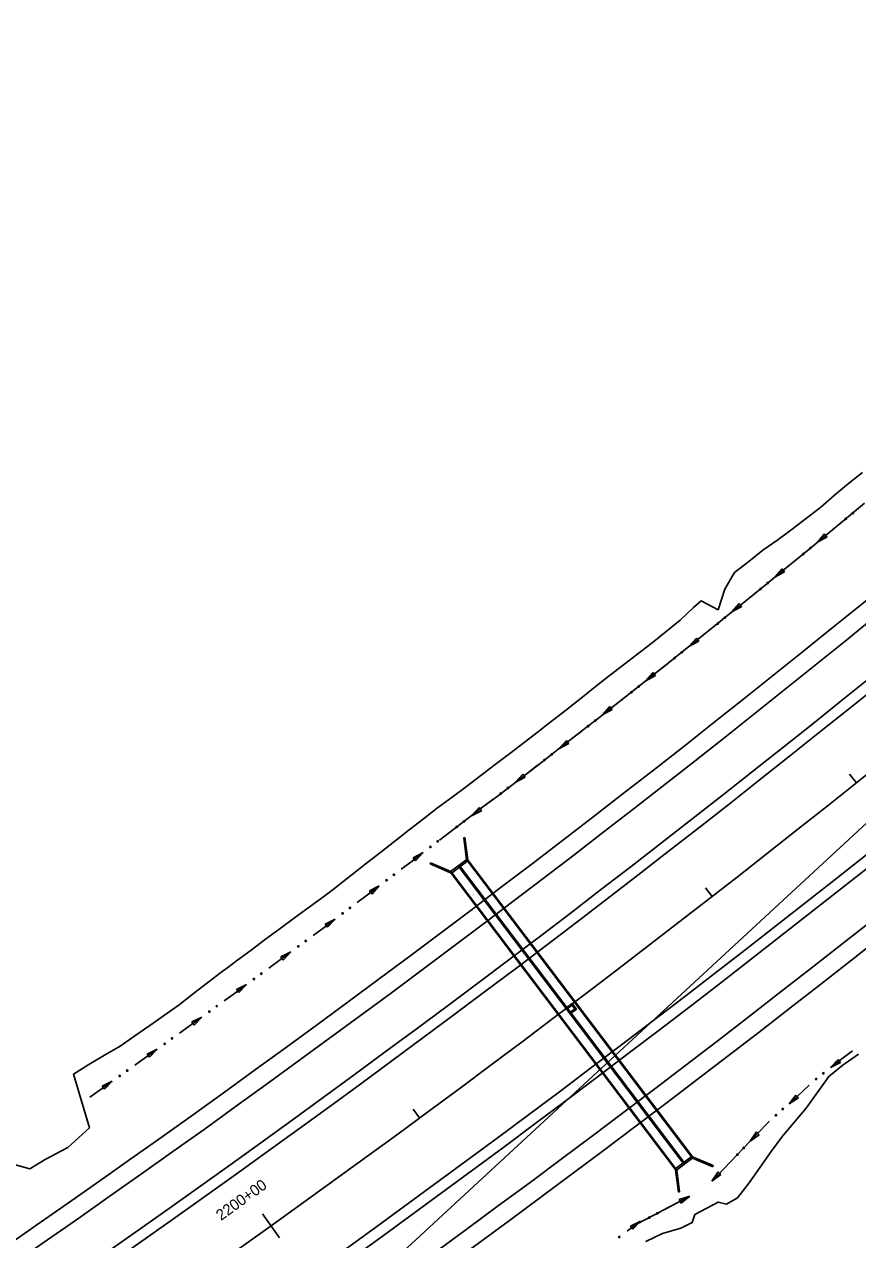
# Model space of a CAD drawing. Extents: x 1611108 to 1749517, y 619561 to 797725.
# Drawn here: x 1725252 to 1725706, y 769866 to 770528 of the extents above; entities that cross this region are included whole.
import ezdxf

# ---------------------------------------------------------------- set-up
doc = ezdxf.new("R2010")
doc.units = 0
for name, color, linetype in [('R_Ditch', 7, 'Continuous'), ('R_Drainage', 7, 'Continuous'), ('R_Horz Alg', 7, 'Continuous'), ('R_Horz Alg Annot', 7, 'Continuous'), ('R_Horz Alg Stationing', 7, 'Continuous'), ('R_Proposed Const Limits', 7, 'Continuous'), ('R_Proposed Road', 7, 'Continuous')]:
    doc.layers.add(name, color=color, linetype=linetype)

msp = doc.modelspace()

# ---------------------------------------------------------------- linework, layer by layer
at = {"layer": 'R_Ditch'}
for p, q in [((1725688.02, 770250.48), (1725684.06, 770245.85)), ((1725684.06, 770245.85), (1725689.37, 770248.85)), ((1725689.37, 770248.85), (1725688.02, 770250.48)), ((1725664.81, 770231.42), (1725660.83, 770226.81)), ((1725660.83, 770226.81), (1725666.15, 770229.78)), ((1725666.15, 770229.78), (1725664.81, 770231.42)), ((1725641.51, 770212.47), (1725637.51, 770207.88)), ((1725637.51, 770207.88), (1725642.84, 770210.82)), ((1725642.84, 770210.82), (1725641.51, 770212.47)), ((1725618.11, 770193.64), (1725614.09, 770189.07)), ((1725619.43, 770191.99), (1725618.11, 770193.64)), ((1725614.09, 770189.07), (1725619.43, 770191.99)), ((1725594.62, 770174.93), (1725590.57, 770170.38)), ((1725590.57, 770170.38), (1725595.93, 770173.27)), ((1725595.93, 770173.27), (1725594.62, 770174.93)), ((1725571.03, 770156.34), (1725566.96, 770151.81)), ((1725566.96, 770151.81), (1725572.34, 770154.68)), ((1725572.34, 770154.68), (1725571.03, 770156.34)), ((1725547.35, 770137.87), (1725543.26, 770133.36)), ((1725543.26, 770133.36), (1725548.65, 770136.2)), ((1725548.65, 770136.2), (1725547.35, 770137.87)), ((1725523.57, 770119.53), (1725519.45, 770115.04)), ((1725519.45, 770115.04), (1725524.86, 770117.85)), ((1725524.86, 770117.85), (1725523.57, 770119.53)), ((1725499.7, 770101.3), (1725495.56, 770096.83)), ((1725500.98, 770099.62), (1725499.7, 770101.3)), ((1725495.56, 770096.83), (1725500.98, 770099.62)), ((1725469.3, 770076.81), (1725463.89, 770074.01)), ((1725463.89, 770074.01), (1725465.17, 770072.33)), ((1725465.17, 770072.33), (1725469.3, 770076.81)), ((1725445.38, 770058.64), (1725439.95, 770055.87)), ((1725439.95, 770055.87), (1725441.23, 770054.18)), ((1725441.23, 770054.18), (1725445.38, 770058.64)), ((1725421.37, 770040.59), (1725415.93, 770037.85)), ((1725415.93, 770037.85), (1725417.19, 770036.16)), ((1725417.19, 770036.16), (1725421.37, 770040.59)), ((1725397.26, 770022.67), (1725391.81, 770019.96)), ((1725393.06, 770018.26), (1725397.26, 770022.67)), ((1725391.81, 770019.96), (1725393.06, 770018.26)), ((1725373.06, 770004.87), (1725367.6, 770002.19)), ((1725367.6, 770002.19), (1725368.84, 770000.48)), ((1725368.84, 770000.48), (1725373.06, 770004.87)), ((1725348.78, 769987.2), (1725343.29, 769984.54)), ((1725343.29, 769984.54), (1725344.54, 769982.83)), ((1725344.54, 769982.83), (1725348.78, 769987.2)), ((1725324.4, 769969.65), (1725318.9, 769967.02)), ((1725320.14, 769965.3), (1725324.4, 769969.65)), ((1725318.9, 769967.02), (1725320.14, 769965.3)), ((1725695.36, 769964.14), (1725691.27, 769959.62)), ((1725691.27, 769959.62), (1725696.66, 769962.47)), ((1725696.66, 769962.47), (1725695.36, 769964.14)), ((1725299.93, 769952.22), (1725294.42, 769949.62)), ((1725294.42, 769949.62), (1725295.65, 769947.89)), ((1725295.65, 769947.89), (1725299.93, 769952.22)), ((1725672.34, 769944.72), (1725668.64, 769939.88)), ((1725668.64, 769939.88), (1725673.77, 769943.16)), ((1725673.77, 769943.16), (1725672.34, 769944.72)), ((1725650.8, 769924.57), (1725647.41, 769919.5)), ((1725647.41, 769919.5), (1725652.33, 769923.1)), ((1725652.33, 769923.1), (1725650.8, 769924.57)), ((1725630, 769902.89), (1725626.61, 769897.84)), ((1725631.53, 769901.43), (1725630, 769902.89)), ((1725626.61, 769897.84), (1725631.53, 769901.43)), ((1725614.6, 769889.58), (1725608.8, 769887.72)), ((1725609.78, 769885.85), (1725614.6, 769889.58)), ((1725608.8, 769887.72), (1725609.78, 769885.85)), ((1725587.77, 769875.99), (1725582.33, 769873.25)), ((1725583.59, 769871.55), (1725587.77, 769875.99)), ((1725582.33, 769873.25), (1725583.59, 769871.55))]:
    msp.add_line(p, q, dxfattribs=at)
for points in [[(1725709.72, 770267.07), (1725702.14, 770260.78), (1725694.55, 770254.5), (1725686.96, 770248.23), (1725679.35, 770241.97), (1725671.74, 770235.72), (1725664.12, 770229.49), (1725656.49, 770223.26), (1725648.84, 770217.05), (1725641.19, 770210.85), (1725633.52, 770204.66), (1725630.22, 770202), (1725625.85, 770198.49), (1725618.17, 770192.33), (1725610.47, 770186.18), (1725602.77, 770180.05), (1725595.05, 770173.92), (1725587.32, 770167.81), (1725579.59, 770161.72), (1725571.84, 770155.63), (1725564.08, 770149.56), (1725557.37, 770144.32), (1725556.32, 770143.5), (1725548.54, 770137.46), (1725545.43, 770135.05), (1725540.75, 770131.43), (1725532.96, 770125.41), (1725525.15, 770119.4), (1725517.33, 770113.41), (1725509.51, 770107.43), (1725501.67, 770101.46), (1725493.82, 770095.51), (1725485.96, 770089.57), (1725478.15, 770083.57), (1725478.14, 770083.56)], [(1725695.63, 770255.39), (1725694.55, 770254.5), (1725686.96, 770248.23), (1725684.06, 770245.85)], [(1725695.66, 770255.42), (1725695.63, 770255.39)], [(1725672.44, 770236.3), (1725671.74, 770235.72), (1725664.12, 770229.49), (1725660.83, 770226.81)], [(1725672.47, 770236.33), (1725672.44, 770236.3)], [(1725649.17, 770217.31), (1725648.84, 770217.05), (1725641.19, 770210.85), (1725637.51, 770207.88)], [(1725649.2, 770217.34), (1725649.17, 770217.31)], [(1725625.8, 770198.45), (1725618.17, 770192.33), (1725614.09, 770189.07)], [(1725625.82, 770198.47), (1725625.8, 770198.45)], [(1725602.33, 770179.7), (1725595.05, 770173.92), (1725590.57, 770170.38)], [(1725602.36, 770179.72), (1725602.33, 770179.7)], [(1725578.76, 770161.07), (1725571.84, 770155.63), (1725566.96, 770151.81)], [(1725578.79, 770161.09), (1725578.76, 770161.07)], [(1725555.1, 770142.56), (1725548.54, 770137.46), (1725545.43, 770135.05), (1725543.25, 770133.36)], [(1725555.13, 770142.58), (1725555.1, 770142.56)], [(1725531.35, 770124.17), (1725525.15, 770119.4), (1725519.45, 770115.04)], [(1725531.38, 770124.2), (1725531.35, 770124.17)], [(1725507.5, 770105.91), (1725501.67, 770101.46), (1725495.56, 770096.83)], [(1725507.53, 770105.93), (1725507.5, 770105.91)], [(1725483.58, 770087.74), (1725478.15, 770083.57), (1725478.14, 770083.56)], [(1725483.61, 770087.77), (1725483.58, 770087.74)], [(1725457.37, 770067.72), (1725462.5, 770071.62), (1725469.3, 770076.81)], [(1725457.34, 770067.7), (1725457.37, 770067.72)], [(1725433.4, 770049.61), (1725438.94, 770053.78), (1725445.38, 770058.64)], [(1725433.37, 770049.59), (1725433.4, 770049.61)], [(1725409.34, 770031.63), (1725415.29, 770036.06), (1725421.37, 770040.59)], [(1725409.31, 770031.61), (1725409.34, 770031.63)], [(1725385.19, 770013.77), (1725391.55, 770018.45), (1725397.26, 770022.67)], [(1725385.16, 770013.75), (1725385.19, 770013.77)], [(1725360.95, 769996.03), (1725367.73, 770000.97), (1725373.06, 770004.87)], [(1725360.92, 769996.01), (1725360.95, 769996.03)], [(1725336.61, 769978.42), (1725343.81, 769983.61), (1725348.78, 769987.2)], [(1725336.58, 769978.4), (1725336.61, 769978.42)], [(1725312.19, 769960.93), (1725319.82, 769966.37), (1725324.4, 769969.65)], [(1725703.12, 769968.83), (1725697.37, 769964.35), (1725696.28, 769963.52), (1725691.27, 769959.62)], [(1725703.15, 769968.85), (1725703.12, 769968.83)], [(1725312.16, 769960.91), (1725312.19, 769960.93)], [(1725287.68, 769943.57), (1725295.73, 769949.25), (1725299.93, 769952.22)], [(1725679.67, 769950.04), (1725673.01, 769943.9), (1725668.64, 769939.88)], [(1725657.78, 769930.34), (1725657.78, 769930.34), (1725650.75, 769922.98), (1725643.7, 769915.63), (1725636.65, 769908.28), (1725629.59, 769900.94), (1725626.77, 769898.01)], [(1725657.78, 769930.34), (1725650.75, 769922.98), (1725647.41, 769919.5)], [(1725637, 769908.65), (1725636.65, 769908.28), (1725629.59, 769900.94), (1725626.77, 769898.01)], [(1725637.03, 769908.68), (1725637, 769908.65)], [(1725612.54, 769888.5), (1725603.56, 769883.77), (1725594.57, 769879.05), (1725585.57, 769874.34), (1725580.66, 769870.68), (1725585.57, 769874.34)], [(1725601.29, 769882.58), (1725601.32, 769882.6)], [(1725601.32, 769882.6), (1725603.56, 769883.77), (1725612.54, 769888.5)], [(1725585.57, 769874.34), (1725580.66, 769870.68), (1725585.57, 769874.34), (1725588, 769875.62)]]:
    msp.add_lwpolyline(points, dxfattribs=at)
for centre in [(1725703.38, 770261.76), (1725699.52, 770258.57), (1725676.35, 770239.46), (1725680.22, 770242.64), (1725653.09, 770220.45), (1725656.97, 770223.61), (1725629.73, 770201.56), (1725633.63, 770204.71), (1725606.28, 770182.8), (1725610.2, 770185.92), (1725586.67, 770167.25), (1725582.73, 770164.15), (1725563.04, 770148.7), (1725559.09, 770145.62), (1725535.35, 770127.21), (1725539.32, 770130.27), (1725511.52, 770108.92), (1725515.5, 770111.97), (1725491.59, 770093.78), (1725487.6, 770090.76), (1725477.24, 770082.92), (1725473.26, 770079.87), (1725449.35, 770061.69), (1725453.35, 770064.71), (1725425.35, 770043.62), (1725429.36, 770046.63), (1725405.29, 770028.66), (1725401.26, 770025.68), (1725377.08, 770007.86), (1725381.12, 770010.82), (1725352.81, 769990.17), (1725356.86, 769993.11), (1725332.52, 769975.52), (1725328.45, 769972.59), (1725304, 769955.15), (1725308.08, 769958.05), (1725687.34, 769956.52), (1725683.4, 769953.41), (1725683.4, 769953.43), (1725665.19, 769937.04), (1725661.46, 769933.67), (1725661.46, 769933.69), (1725643.97, 769915.86), (1725640.51, 769912.25), (1725592.42, 769877.97), (1725596.86, 769880.3), (1725576.14, 769867.36)]:
    msp.add_circle(centre, 0.375, dxfattribs=at)
at = {"layer": 'R_Drainage'}
for p, q in [((1725491.39, 770084.86), (1725492.05, 770084.95)), ((1725491.39, 770084.86), (1725492.88, 770072.96)), ((1725492.05, 770084.95), (1725493.56, 770072.88)), ((1725473.06, 770070.57), (1725473.31, 770071.18)), ((1725473.06, 770070.57), (1725484.25, 770065.84)), ((1725473.31, 770071.18), (1725484.37, 770066.52)), ((1725493.27, 770073.26), (1725483.97, 770066.22)), ((1725493.88, 770072.46), (1725484.58, 770065.42)), ((1725488.36, 770069.54), (1725611.47, 769906.87)), ((1725488.89, 770069.94), (1725612, 769907.27)), ((1725492.88, 770072.96), (1725615.99, 769910.29)), ((1725493.27, 770073.26), (1725616.39, 769910.59)), ((1725483.97, 770066.22), (1725607.08, 769903.55)), ((1725484.37, 770066.52), (1725607.48, 769903.85)), ((1725615.78, 769911.39), (1725606.48, 769904.35)), ((1725616.39, 769910.59), (1725607.08, 769903.55)), ((1725627.04, 769905.63), (1725615.99, 769910.29)), ((1725627.3, 769906.24), (1725616.1, 769910.97)), ((1725608.31, 769891.86), (1725606.8, 769903.93)), ((1725608.97, 769891.95), (1725607.48, 769903.85)), ((1725627.3, 769906.24), (1725627.04, 769905.63)), ((1725608.31, 769891.86), (1725608.97, 769891.95))]:
    msp.add_line(p, q, dxfattribs=at)
for points in [[(1725547.04, 769991.99), (1725549.38, 769988.91), (1725552.84, 769991.52), (1725550.5, 769994.61)], [(1725547.98, 769991.86), (1725549.51, 769989.84), (1725551.9, 769991.65), (1725550.37, 769993.68)]]:
    msp.add_lwpolyline(points, close=True, dxfattribs=at)
at = {"layer": 'R_Horz Alg'}
msp.add_arc((1720937.13, 776083.5), 7639.44, 292.5, 312.75, dxfattribs=at)
at = {"layer": 'R_Horz Alg Annot'}
msp.add_lwpolyline([(1725121, 769547.65), (1726122.78, 770473.69)], dxfattribs=at)
at = {"layer": 'R_Horz Alg Stationing'}
for points in [[(1725701.57, 770119.49), (1725705.31, 770114.8)], [(1725623.09, 770057.63), (1725626.78, 770052.9)], [(1725543.82, 769996.81), (1725547.44, 769992.03)], [(1725463.75, 769937.03), (1725467.31, 769932.2)], [(1725381.74, 769879.93), (1725391.06, 769866.93)]]:
    msp.add_lwpolyline(points, dxfattribs=at)
at = {"layer": 'R_Proposed Const Limits'}
msp.add_line((1725239.96, 769908.67), (1725254.94, 769904.44), dxfattribs=at)
for points in [[(1725287.43, 769926.85), (1725278.81, 769956.09), (1725287.2, 769961.25), (1725295.64, 769966.35), (1725304.17, 769971.32), (1725312.27, 769976.91), (1725320.33, 769982.54), (1725328.35, 769988.22), (1725336.41, 769993.86), (1725344.08, 770000.03), (1725351.9, 770006), (1725359.75, 770011.93), (1725362.81, 770014.22), (1725367.62, 770017.83), (1725375.53, 770023.66), (1725383.41, 770029.54), (1725391.29, 770035.43), (1725399.23, 770041.22), (1725407.17, 770047.02), (1725415.09, 770052.85), (1725420.95, 770057.3), (1725422.91, 770058.81), (1725430.66, 770064.87), (1725438.4, 770070.94), (1725446.13, 770077.01), (1725453.86, 770083.08), (1725461.61, 770089.14), (1725469.41, 770095.13), (1725477.17, 770101.16), (1725485.04, 770107.05), (1725492.96, 770112.88), (1725500.75, 770118.87), (1725508.55, 770124.85), (1725516.42, 770130.75), (1725524.27, 770136.68), (1725532.04, 770142.69), (1725536.71, 770146.3), (1725539.81, 770148.71), (1725547.56, 770154.76), (1725548.61, 770155.58), (1725555.29, 770160.84), (1725562.92, 770167.05), (1725570.66, 770173.1), (1725578.47, 770179.08), (1725586.3, 770185.02), (1725594.03, 770191.1), (1725601.69, 770197.26), (1725609.37, 770203.4), (1725616.49, 770210.24), (1725620.75, 770213.87), (1725629.99, 770209.09), (1725633.65, 770220.26), (1725638.99, 770229.32), (1725646.67, 770235.45), (1725654.34, 770241.59), (1725662.48, 770247.17), (1725670.34, 770253.07), (1725678.19, 770259.01), (1725685.96, 770265.03), (1725693.42, 770271.44), (1725700.93, 770277.78), (1725708.59, 770283.94)], [(1725677.92, 769937.48), (1725690.23, 769954.76), (1725698.15, 769961.11), (1725699.26, 769961.92), (1725706.41, 769967.04)], [(1725634.52, 769885.3), (1725640.48, 769888.74), (1725646.86, 769896.86), (1725652.88, 769905.4), (1725658.8, 769914.02), (1725665.05, 769922.28), (1725677.92, 769937.48)], [(1725254.94, 769904.44), (1725263.35, 769909.64), (1725275.6, 769916.03), (1725287.43, 769926.85)], [(1725634.52, 769885.3), (1725630.01, 769886.41), (1725617.28, 769879.57), (1725615.89, 769875.24), (1725609.7, 769872.15), (1725599.73, 769869.24), (1725590.55, 769864.86), (1725590.55, 769864.86)]]:
    msp.add_lwpolyline(points, dxfattribs=at)
at = {"layer": 'R_Proposed Road'}
for radius in [7565.44, 7575.44, 7599.44, 7605.44, 7673.44, 7679.44, 7703.44, 7713.44]:
    msp.add_arc((1720937.13, 776083.5), radius, 292.5, 312.75, dxfattribs=at)

# ---------------------------------------------------------------- texts
at = {"layer": 'R_Horz Alg Stationing'}
msp.add_text('2200+00', height=6, rotation=35.62011, dxfattribs=at).set_placement((1725359.14, 769876.04))

doc.saveas('drawing.dxf')
